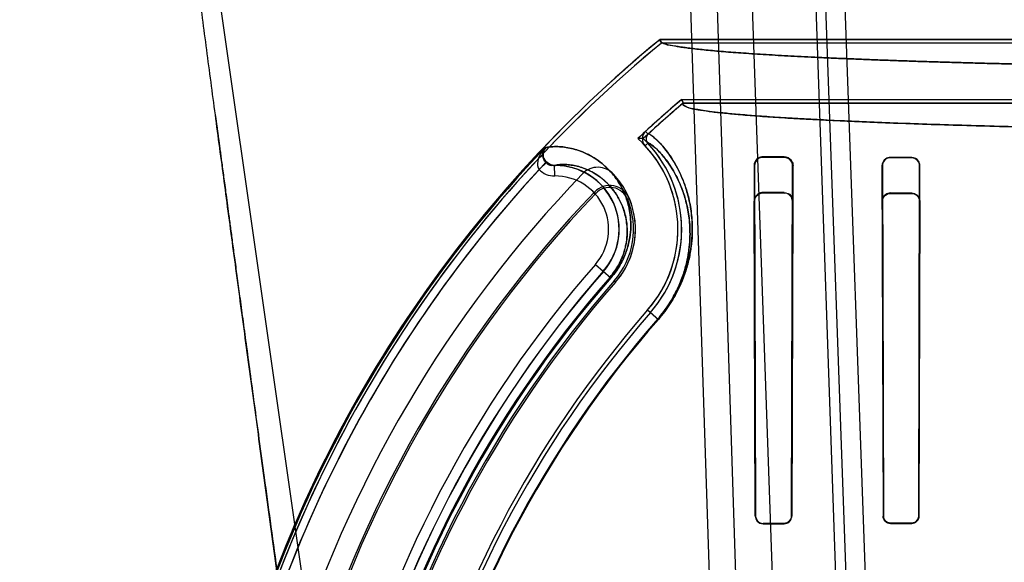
# Model space of a CAD drawing. Header units: millimetres. Extents: x 0 to 297, y 0 to 210.
# Tile 413 of 438: x 241.999 to 242.277, y 159.509 to 159.662. Entities that reach past the tile are written whole.
import ezdxf

# ---------------------------------------------------------------- set-up
doc = ezdxf.new("R2010")
doc.units = ezdxf.units.MM
doc.header["$LTSCALE"] = 16.335
doc.layers.get('0').update_dxf_attribs({"linetype": 'CONTINUOUS'})
for name, color, linetype in [('AXES_REF', 7, 'CONTINUOUS'), ('INTFCLR_1', 7, 'CONTINUOUS'), ('INTFCLR_144815', 7, 'CONTINUOUS'), ('INTFCLR_72935', 7, 'CONTINUOUS')]:
    doc.layers.add(name, color=color, linetype=linetype)

msp = doc.modelspace()

# ---------------------------------------------------------------- linework, layer by layer
at = {"color": 7, "linetype": 'Continuous'}
for centre, radius in [((241.4979109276, 154.8339782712), 5.8174969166), ((241.4979109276, 154.8339782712), 5.817), ((241.4979109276, 154.8339782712), 5.7797484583), ((241.4979109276, 159.8127782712), 0.513)]:
    msp.add_circle(centre, radius, dxfattribs=at)
msp.add_arc((241.4979109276, 154.8339782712), 5.76, 278.2771290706, 261.7228709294, dxfattribs=at)
at = {"layer": 'AXES_REF', "color": 7, "linetype": 'Continuous'}
msp.add_arc((241.4979109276, 154.8339782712), 5.892, 113.0826660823, 66.91733391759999, dxfattribs=at)
at = {"layer": 'AXES_REF', "color": 9, "linetype": 'Continuous'}
msp.add_arc((241.4979109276, 154.8339782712), 5.3067073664, 94.4118118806, 85.5881881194, dxfattribs=at)
at = {"layer": 'INTFCLR_1', "color": 6, "linetype": 'Continuous'}
for p, q in [((242.1803898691, 159.6556109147), (242.1800113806, 159.6566688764)), ((242.3330427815, 159.6566688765), (242.1800113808, 159.6566688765)), ((242.3072020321, 159.6556109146), (242.1803898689, 159.6556109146)), ((242.1861364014, 159.6397158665), (242.1865253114, 159.6386579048)), ((242.1861364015, 159.6397158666), (242.3072020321, 159.6397158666)), ((242.1865253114, 159.6386579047), (242.6336320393, 159.6386579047)), ((242.2065410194, 159.6209390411), (242.2069074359, 159.522023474)), ((242.2066867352, 159.6209390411), (242.2069965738, 159.522023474)), ((242.2150786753, 159.6234489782), (242.2090786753, 159.623479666)), ((242.2150786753, 159.6233095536), (242.2090786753, 159.6233331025)), ((242.2171345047, 159.522023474), (242.2174293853, 159.6209390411)), ((242.2172204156, 159.522023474), (242.2175620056, 159.6209390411)), ((242.2426928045, 159.6209390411), (242.2430004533, 159.522023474)), ((242.2428086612, 159.6209390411), (242.2430812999, 159.522023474)), ((242.2510786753, 159.6233095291), (242.2450786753, 159.6233287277)), ((242.2510786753, 159.6231959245), (242.2450786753, 159.623212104)), ((242.2530565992, 159.522023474), (242.2533207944, 159.6209390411)), ((242.2531354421, 159.522023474), (242.2534309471, 159.6209390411)), ((242.2090786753, 159.519950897), (242.2150786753, 159.5199663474)), ((242.2090786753, 159.5198632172), (242.2150786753, 159.519880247)), ((242.2450786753, 159.5200336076), (242.2510786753, 159.5200452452)), ((242.2450786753, 159.5199537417), (242.2510786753, 159.5199663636))]:
    msp.add_line(p, q, dxfattribs=at)
at = {"layer": 'INTFCLR_1', "color": 9, "linetype": 'Continuous'}
for p, q in [((242.175909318, 159.6306788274), (242.176625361, 159.6299000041)), ((242.1757520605, 159.626626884), (242.176526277, 159.6273479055)), ((242.1475275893, 159.6260909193), (242.147741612, 159.6260909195)), ((242.147972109, 159.6219891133), (242.1458274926, 159.6198961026)), ((242.150225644, 159.6180742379), (242.1501886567, 159.6210735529)), ((242.2065410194, 159.6209390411), (242.2066867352, 159.6209390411)), ((242.2090786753, 159.6233331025), (242.2090786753, 159.623479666)), ((242.2150786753, 159.6234489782), (242.2150786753, 159.6233095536)), ((242.2174293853, 159.6209390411), (242.2175620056, 159.6209390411)), ((242.2426928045, 159.6209390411), (242.2428086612, 159.6209390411)), ((242.2450786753, 159.623212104), (242.2450786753, 159.6233287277)), ((242.2510786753, 159.6233095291), (242.2510786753, 159.6231959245)), ((242.2533207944, 159.6209390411), (242.2534309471, 159.6209390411)), ((242.1617425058, 159.593115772), (242.1660959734, 159.589309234)), ((242.1764815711, 159.5802283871), (242.1795037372, 159.5775858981)), ((242.2069965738, 159.522023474), (242.2069074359, 159.522023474)), ((242.2172204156, 159.522023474), (242.2171345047, 159.522023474)), ((242.2430812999, 159.522023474), (242.2430004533, 159.522023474)), ((242.2531354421, 159.522023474), (242.2530565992, 159.522023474)), ((242.2090786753, 159.5198632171), (242.2090786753, 159.519950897)), ((242.2150786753, 159.5199663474), (242.2150786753, 159.519880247)), ((242.2450786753, 159.5199537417), (242.2450786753, 159.5200336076)), ((242.2510786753, 159.5200452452), (242.2510786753, 159.5199663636))]:
    msp.add_line(p, q, dxfattribs=at)
at = {"layer": 'INTFCLR_1', "color": 6, "linetype": 'Continuous'}
for centre, radius, start, end in [((242.4100786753, 159.3759782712), 0.3629299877, 129.3396669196, 162.9347323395), ((242.4100786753, 159.3759782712), 0.3618720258, 129.3995060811, 162.9347321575), ((242.4100786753, 159.3759782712), 0.3459879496, 130.3349249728, 132.5951472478), ((242.4100786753, 159.3759782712), 0.3449299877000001, 130.3994272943, 132.5951472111), ((242.1778436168, 159.6285747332), 0.002858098, 132.5924038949, 222.9624927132), ((242.1778436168, 159.6285747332), 0.0018001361, 132.5915889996, 222.9624867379), ((242.150411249, 159.603023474), 0.0346305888, 318.8345500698, 42.9669915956), ((242.150411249, 159.603023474), 0.03568855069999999, 318.8345507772, 42.96685853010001), ((242.4100786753, 159.3759782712), 0.3596172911, 137.2913519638, 169.1014109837), ((242.4100786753, 159.3759782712), 0.3498720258, 136.0726226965, 162.934732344), ((242.1624152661, 159.6145381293), 0.006, 42.2957030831, 136.0726218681), ((242.1778436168, 159.6285747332), 0.014858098, 222.2957028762, 222.9661258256), ((242.150411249, 159.603023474), 0.0226305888, 318.8345509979, 42.96699183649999), ((242.4100786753, 159.3759782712), 0.3222993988, 138.8345507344, 166.0686236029), ((242.4100786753, 159.3759782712), 0.3102993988, 138.8345508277, 166.0686237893), ((242.4100786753, 159.3759782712), 0.309241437, 138.8345507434, 166.0686235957)]:
    msp.add_arc(centre, radius, start, end, dxfattribs=at)
at = {"layer": 'INTFCLR_1', "color": 9, "linetype": 'Continuous'}
for centre, radius, start, end in [((242.4100786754, 159.3759782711), 0.3626146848, 136.3898582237, 175.7650415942), ((242.1504112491, 159.603023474), 0.0180514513, 318.8345507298, 90.70656214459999), ((242.1501468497, 159.6241048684), 0.006030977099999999, 224.2570395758, 270.7486548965), ((242.150411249, 159.6030234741), 0.0150519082, 318.8345507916, 90.7064764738), ((242.4100786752, 159.3759782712), 0.3298780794, 138.8345507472, 166.0686236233), ((242.4100786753, 159.3759782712), 0.3268785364, 138.8345507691, 166.0686236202), ((242.4100786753, 159.3759782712), 0.3244156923, 138.8345507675, 166.0686236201), ((242.4100786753, 159.3759782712), 0.3240951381, 138.8345501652, 166.0686229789), ((242.4100786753, 159.3759782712), 0.3064862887, 138.8345507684, 166.0686236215), ((242.4100786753, 159.3759782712), 0.3062848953, 138.8345501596, 166.0686229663)]:
    msp.add_arc(centre, radius, start, end, dxfattribs=at)
at = {"layer": 'INTFCLR_1', "color": 6, "linetype": 'Continuous'}
for points, knots in [([(242.1800113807, 159.6566688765), (242.1796030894, 159.6563342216), (242.1814017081, 159.6551502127), (242.1830189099, 159.6550534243), (242.1851619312, 159.6545764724), (242.1871377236, 159.6543142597), (242.188932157, 159.6540811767), (242.1909105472, 159.6538577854), (242.1930815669, 159.6536338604), (242.195440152, 159.6534128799), (242.1979852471, 159.6531940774), (242.2007143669, 159.6529779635), (242.2036252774, 159.6527646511), (242.206715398, 159.6525543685), (242.2099821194, 159.6523472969), (242.2134225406, 159.6521436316), (242.2170337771, 159.65194355), (242.2208125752, 159.6517472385), (242.2247557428, 159.6515548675), (242.2288597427, 159.6513666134), (242.2331211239, 159.6511826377), (242.2375360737, 159.6510031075), (242.2421008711, 159.6508281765), (242.2468114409, 159.6506580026), (242.2516638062, 159.6504927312), (242.2566536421, 159.650332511), (242.2617767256, 159.6501774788), (242.2670285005, 159.6500277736), (242.2724045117, 159.6498835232), (242.2778999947, 159.6497448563), (242.2835102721, 159.6496118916), (242.2892303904, 159.6494847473), (242.2950554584, 159.6493635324), (242.3009803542, 159.6492483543), (242.3069999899, 159.6491393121), (242.3131090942, 159.6490365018), (242.3193024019, 159.6489400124), (242.3255745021, 159.6488499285), (242.3319199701, 159.6487663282), (242.336174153, 159.6487152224), (242.3383125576, 159.6486907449)], [0, 0, 0, 0, 0.0099543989, 0.0217397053, 0.0383651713, 0.0484940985, 0.0598270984, 0.072356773, 0.08607405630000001, 0.1009684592, 0.1170281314, 0.1342399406, 0.1525898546, 0.172063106, 0.1926418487, 0.2143106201, 0.2370491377, 0.2608396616, 0.2856596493, 0.3114898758, 0.3383060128, 0.3660870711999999, 0.3948069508, 0.4244430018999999, 0.4549675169, 0.4863562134, 0.5185798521, 0.5516126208, 0.5854239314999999, 0.6199864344, 0.6552684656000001, 0.6912410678, 0.7278716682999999, 0.765129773, 0.8029820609, 0.8413965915, 0.8803394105, 0.9197772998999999, 0.9596755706, 1, 1, 1, 1]), ([(242.1865253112, 159.6386579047), (242.1859146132, 159.6381381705), (242.1888895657, 159.6370291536), (242.1908437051, 159.6368010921), (242.1941437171, 159.6362564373), (242.1978406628, 159.6358597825), (242.2023998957, 159.6354181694), (242.2076654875, 159.6350007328), (242.213751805, 159.6345827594), (242.2205463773, 159.6341796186), (242.2280272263, 159.6337906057), (242.2361666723, 159.6334178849), (242.2449327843, 159.6330628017), (242.2542966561, 159.6327265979), (242.2642211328, 159.6324105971), (242.2746705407, 159.6321159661), (242.2855992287, 159.6318439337), (242.2969726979, 159.6315952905), (242.308753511, 159.6313708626), (242.3208961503, 159.6311715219), (242.3333496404, 159.6309980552), (242.3460733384, 159.6308509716), (242.3590279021, 159.6307307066), (242.3721687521, 159.6306376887), (242.3854458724, 159.6305722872), (242.3988056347, 159.6305347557), (242.4121921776, 159.6305251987), (242.4255582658, 159.6305435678), (242.4388597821, 159.6305897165), (242.4520569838, 159.6306634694), (242.4651041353, 159.6307645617), (242.4779554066, 159.6308926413), (242.4905612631, 159.6310472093), (242.5028724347, 159.6312276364), (242.5148429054, 159.6314331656), (242.5264353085, 159.6316630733), (242.5376051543, 159.6319164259), (242.5483138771, 159.6321922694), (242.5585238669, 159.632489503), (242.5682089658, 159.6328073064), (242.5773280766, 159.6331443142), (242.5858541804, 159.6334994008), (242.5937530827, 159.6338710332), (242.6010004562, 159.6342578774), (242.6075676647, 159.634658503), (242.6134274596, 159.6350696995), (242.6184859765, 159.6354867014), (242.6226596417, 159.6358870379), (242.6259313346, 159.6362806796), (242.6283464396, 159.6365893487), (242.6305875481, 159.6370585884), (242.6320222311, 159.6370554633), (242.634019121, 159.6383284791), (242.6336320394, 159.6386579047)], [0, 0, 0, 0, 0.0053634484, 0.0105080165, 0.0174696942, 0.0261292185, 0.0359552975, 0.0479090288, 0.061523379, 0.0767353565, 0.0934392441, 0.111622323, 0.1312314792, 0.1521169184, 0.1742905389, 0.1976424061, 0.222032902, 0.2474069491, 0.2737291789, 0.3008402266, 0.3286309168, 0.35702934, 0.3859452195, 0.4152780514, 0.4449208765, 0.4747470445, 0.504631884, 0.534453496, 0.5641429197, 0.5935963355, 0.6227211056, 0.6514081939, 0.6795531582, 0.7070385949, 0.7337572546, 0.7596264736, 0.7845867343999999, 0.8084831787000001, 0.8312728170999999, 0.8529025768, 0.8732943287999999, 0.8923052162, 0.9099766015, 0.9261822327, 0.9408466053, 0.9539794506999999, 0.9654744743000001, 0.9747786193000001, 0.9820611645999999, 0.9874063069, 0.9913214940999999, 0.99660046, 1, 1, 1, 1]), ([(242.2090786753, 159.623479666), (242.208613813, 159.6234821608), (242.2072977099, 159.6231423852), (242.2065356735, 159.6217626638), (242.2065410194, 159.6209390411)], [0, 0, 0, 0, 0.3607805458, 1, 1, 1, 1]), ([(242.2090786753, 159.6233331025), (242.2086018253, 159.6233350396), (242.2073533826, 159.6229745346), (242.2066830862, 159.6216793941), (242.2066867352, 159.6209390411)], [0, 0, 0, 0, 0.3917578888, 1, 1, 1, 1]), ([(242.2174293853, 159.6209390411), (242.2174315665, 159.6214152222), (242.2170723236, 159.6226468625), (242.2158026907, 159.6233068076), (242.2150786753, 159.6233095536)], [0, 0, 0, 0, 0.3967533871, 1, 1, 1, 1]), ([(242.2450786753, 159.6233287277), (242.2446148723, 159.6233302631), (242.2433722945, 159.6229820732), (242.2426891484, 159.621688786), (242.2426928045, 159.6209390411)], [0, 0, 0, 0, 0.3821861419, 1, 1, 1, 1]), ([(242.2450786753, 159.623212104), (242.2446131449, 159.6232133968), (242.243425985, 159.6228567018), (242.2428058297, 159.6216295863), (242.2428086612, 159.6209390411)], [0, 0, 0, 0, 0.4026805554, 1, 1, 1, 1]), ([(242.2534309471, 159.6209390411), (242.2534330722, 159.6214015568), (242.2530877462, 159.6226306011), (242.2518158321, 159.6233072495), (242.2510786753, 159.6233095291)], [0, 0, 0, 0, 0.3855363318, 1, 1, 1, 1]), ([(242.2533207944, 159.6209390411), (242.2533229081, 159.6214770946), (242.2528885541, 159.6226682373), (242.2516881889, 159.6231943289), (242.2510786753, 159.6231959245)], [0, 0, 0, 0, 0.4688655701, 1, 1, 1, 1]), ([(242.2069074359, 159.522023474), (242.2069085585, 159.5215021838), (242.207337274, 159.5203574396), (242.2084951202, 159.5198615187), (242.2090786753, 159.5198632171)], [0, 0, 0, 0, 0.4718214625, 1, 1, 1, 1]), ([(242.2150786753, 159.5199663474), (242.2155333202, 159.519967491), (242.2166115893, 159.5203290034), (242.2171333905, 159.5214308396), (242.2171345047, 159.522023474)], [0, 0, 0, 0, 0.4341203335, 1, 1, 1, 1]), ([(242.2150786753, 159.519880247), (242.2155687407, 159.5198816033), (242.21669518, 159.5202762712), (242.2172191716, 159.5214218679), (242.2172204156, 159.522023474)], [0, 0, 0, 0, 0.4489132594, 1, 1, 1, 1]), ([(242.2430004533, 159.522023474), (242.2430014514, 159.5215075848), (242.2434307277, 159.5204083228), (242.2445363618, 159.5199525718), (242.2450786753, 159.5199537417)], [0, 0, 0, 0, 0.487514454, 1, 1, 1, 1]), ([(242.2430812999, 159.522023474), (242.2430821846, 159.5215260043), (242.2434964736, 159.5204689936), (242.2445589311, 159.520032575), (242.2450786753, 159.5200336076)], [0, 0, 0, 0, 0.4890511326, 1, 1, 1, 1]), ([(242.2510786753, 159.5200452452), (242.2515437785, 159.5200461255), (242.2525867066, 159.5204238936), (242.253055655, 159.521480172), (242.2530565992, 159.522023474)], [0, 0, 0, 0, 0.4612265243, 1, 1, 1, 1]), ([(242.2531354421, 159.522023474), (242.253134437, 159.5214896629), (242.2526841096, 159.5203962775), (242.2515939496, 159.5199674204), (242.2510786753, 159.5199663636)], [0, 0, 0, 0, 0.5088346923, 1, 1, 1, 1])]:
    msp.add_open_spline(points, degree=3, knots=knots, dxfattribs=at)
at = {"layer": 'INTFCLR_1', "color": 9, "linetype": 'Continuous'}
for points, knots in [([(242.1795037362, 159.5775858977), (242.1801224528, 159.5782935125), (242.1812920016, 159.5797332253), (242.1833363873, 159.5826531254), (242.18500152, 159.5856326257), (242.1862980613, 159.5885881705), (242.187291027, 159.5912682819), (242.188022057, 159.5938662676), (242.1885215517, 159.5963522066), (242.1888637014, 159.5985884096), (242.1890929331, 159.6011978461), (242.1891159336, 159.6041297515), (242.1889400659, 159.6068143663), (242.1886096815, 159.6092766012), (242.1881598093, 159.611534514), (242.1876185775, 159.61360413), (242.1868326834, 159.6160468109), (242.1857409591, 159.6187263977), (242.1842985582, 159.6214982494), (242.1828561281, 159.6237827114), (242.181476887, 159.6256392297), (242.180205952, 159.6271216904), (242.1789014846, 159.6284526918), (242.1777818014, 159.6293984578), (242.1770108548, 159.6298802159), (242.1766885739, 159.6299581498), (242.1766253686, 159.6299000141)], [0, 0, 0, 0, 0.0480979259, 0.09481011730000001, 0.1822851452, 0.2221436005, 0.2598816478, 0.3284684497, 0.3599506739, 0.3895916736, 0.4441913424, 0.4938204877, 0.5394815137, 0.5817432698, 0.6208514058, 0.6572176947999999, 0.6911448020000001, 0.7521016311, 0.8050112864, 0.8508458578, 0.8901774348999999, 0.9233309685, 0.9504633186, 0.9862053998, 0.9956057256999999, 1, 1, 1, 1]), ([(242.1660959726, 159.5893092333), (242.1666515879, 159.5899446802), (242.1676693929, 159.591247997), (242.1689298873, 159.5932832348), (242.1699042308, 159.5952855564), (242.1706209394, 159.5971922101), (242.1711267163, 159.5989897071), (242.1715567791, 159.6011556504), (242.1717836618, 159.6036421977), (242.1716848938, 159.6063790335), (242.1713176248, 159.6088121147), (242.1707541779, 159.6109863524), (242.1698406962, 159.6134976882), (242.1684336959, 159.6162132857), (242.1667127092, 159.61853677), (242.1652555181, 159.6201043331), (242.1638233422, 159.6214439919), (242.1613599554, 159.6233302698), (242.1577688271, 159.6251688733), (242.1541947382, 159.6261007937), (242.1509196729, 159.6264327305), (242.1489986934, 159.626367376), (242.1477416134, 159.6260909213)], [0, 0, 0, 0, 0.047735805, 0.0932897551, 0.135143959, 0.173464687, 0.2083310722, 0.2406239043, 0.2982464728, 0.3490656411, 0.3951458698, 0.4371294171, 0.4758717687, 0.5460934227, 0.6092252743, 0.6387371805, 0.6670423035, 0.720045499, 0.8137424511, 0.893067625, 0.9272102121, 1, 1, 1, 1]), ([(242.1793521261, 159.5777184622), (242.1799400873, 159.5783909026), (242.1810513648, 159.5797590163), (242.1825433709, 159.5818910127), (242.1838286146, 159.5840293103), (242.1849113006, 159.5861342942), (242.1858054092, 159.588175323), (242.1867471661, 159.5907224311), (242.1874397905, 159.5931915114), (242.1879121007, 159.5955538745), (242.188234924, 159.5976786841), (242.1884497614, 159.6001578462), (242.1884678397, 159.6029429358), (242.1882969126, 159.6054926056), (242.1879791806, 159.607830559), (242.1875479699, 159.6099739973), (242.1870300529, 159.6119381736), (242.1862787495, 159.6142557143), (242.1852362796, 159.6167966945), (242.1838588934, 159.6194245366), (242.1824847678, 159.6215856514), (242.1811628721, 159.6233489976), (242.1799681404, 159.6247300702), (242.1786646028, 159.6260509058), (242.177745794, 159.6267547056), (242.1767104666, 159.6275191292), (242.1765262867, 159.627347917)], [0, 0, 0, 0, 0.048135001, 0.09488283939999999, 0.1401184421, 0.1824700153, 0.2223563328, 0.2601195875, 0.3287485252, 0.3602483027, 0.3899046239, 0.4445290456, 0.4941763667, 0.539850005, 0.5821195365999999, 0.6212312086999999, 0.6575973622, 0.6915211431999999, 0.7524634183, 0.8053508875, 0.8511585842, 0.8904615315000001, 0.9235877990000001, 0.9506982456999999, 0.9864488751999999, 1, 1, 1, 1]), ([(242.1475275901, 159.6260909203), (242.1473268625, 159.6258707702), (242.1465810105, 159.6249796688), (242.1459774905, 159.6239594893), (242.1456723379, 159.6231505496)], [0, 0, 0, 0, 0.2562763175, 1, 1, 1, 1]), ([(242.147972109, 159.6219891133), (242.1478019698, 159.6221631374), (242.1472416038, 159.6228429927), (242.1469585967, 159.6237382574), (242.1469405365, 159.6243727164)], [0, 0, 0, 0, 0.2771643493, 1, 1, 1, 1]), ([(242.1456723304, 159.6231505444), (242.1455653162, 159.6228585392), (242.1452517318, 159.6218189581), (242.1453028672, 159.620496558), (242.1458274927, 159.6198961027)], [0, 0, 0, 0, 0.2805935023, 1, 1, 1, 1]), ([(242.1658546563, 159.5895202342), (242.1663353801, 159.590070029), (242.1672156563, 159.5911979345), (242.1683046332, 159.5929597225), (242.1691450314, 159.594693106), (242.1697617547, 159.596343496), (242.170195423, 159.5978990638), (242.1705619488, 159.5997727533), (242.1707507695, 159.6019226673), (242.1706557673, 159.6042871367), (242.1703286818, 159.6063870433), (242.1698323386, 159.6082614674), (242.1690318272, 159.6104232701), (242.1678029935, 159.6127569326), (242.1655647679, 159.6157341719), (242.1624557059, 159.6184377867), (242.1585706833, 159.6203746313), (242.1554966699, 159.6211354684), (242.152760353, 159.6213726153), (242.1511941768, 159.6212945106), (242.1501886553, 159.6210735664)], [0, 0, 0, 0, 0.04818748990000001, 0.09416991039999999, 0.1364134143, 0.175085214, 0.2102652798, 0.2428427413, 0.3009558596, 0.3521861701, 0.3986186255, 0.4409036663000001, 0.4799059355, 0.5505476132, 0.6139945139, 0.7249101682, 0.8187340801, 0.8980024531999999, 0.9320717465, 1, 1, 1, 1])]:
    msp.add_open_spline(points, degree=3, knots=knots, dxfattribs=at)
for points in [[(242.1469405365, 159.6243727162), (242.1468360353, 159.6239181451), (242.146459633, 159.6234841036), (242.1460251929, 159.6233143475)], [(242.1469425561, 159.6243975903), (242.146952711, 159.6249946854), (242.1471550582, 159.6256241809), (242.1475275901, 159.6260909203)], [(242.1469425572, 159.6243975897), (242.1470006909, 159.6248641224), (242.147117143, 159.6253759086), (242.1474404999, 159.6257171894)], [(242.1501886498, 159.6210735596), (242.1493893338, 159.6210623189), (242.1485314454, 159.6214179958), (242.147972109, 159.6219891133)]]:
    msp.add_open_spline(points, degree=3, dxfattribs=at)
at = {"layer": 'INTFCLR_1', "color": 7, "linetype": 'Continuous'}
for points in [[(242.2150786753, 159.6234489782), (242.2155548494, 159.6234465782), (242.2161832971, 159.6234309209), (242.2164454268, 159.623033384)], [(242.2171498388, 159.6223272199), (242.2174155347, 159.6219242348), (242.2175648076, 159.6214217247), (242.2175620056, 159.6209390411)], [(242.2069965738, 159.522023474), (242.2069976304, 159.5214817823), (242.2072444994, 159.5209042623), (242.2076353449, 159.5205292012)], [(242.2076353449, 159.5205292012), (242.2079639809, 159.5202138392), (242.2084221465, 159.519958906), (242.2088776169, 159.5199601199)]]:
    msp.add_open_spline(points, degree=3, dxfattribs=at)
for points, knots in [([(242.2175620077, 159.6209390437), (242.2175700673, 159.6214528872), (242.2171719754, 159.6227568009), (242.2158348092, 159.6234496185), (242.2150786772, 159.6234489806)], [0, 0, 0, 0, 0.4046385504, 1, 1, 1, 1]), ([(242.2069965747, 159.5220234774), (242.2069971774, 159.5215194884), (242.2074133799, 159.5204218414), (242.208522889, 159.5199470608), (242.2090786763, 159.5199509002)], [0, 0, 0, 0, 0.4755559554, 1, 1, 1, 1])]:
    msp.add_open_spline(points, degree=3, knots=knots, dxfattribs=at)
at = {"layer": 'INTFCLR_144815', "color": 9, "linetype": 'Continuous'}
for p, q in [((242.140187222, 159.0763019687), (242.0313803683, 159.8370621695)), ((242.1971064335, 159.411925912), (242.1829772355, 159.8370621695)), ((242.2046071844, 159.4059782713), (242.1907168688, 159.8370621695)), ((242.2000786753, 159.8370621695), (242.215046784, 159.4084455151)), ((242.2331942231, 159.4042235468), (242.2180786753, 159.8370621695)), ((242.2204870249, 159.8370621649), (242.2374427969, 159.3689564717)), ((242.2428053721, 159.3697227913), (242.226242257, 159.8370621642))]:
    msp.add_line(p, q, dxfattribs=at)
at = {"layer": 'INTFCLR_144815', "color": 7, "linetype": 'Continuous'}
for points, knots in [([(242.0818113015, 159.4333639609), (242.0806726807, 159.4416150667), (242.0784312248, 159.4578802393), (242.075139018, 159.4818400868), (242.0719805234, 159.5048975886), (242.0689258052, 159.5272697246), (242.0659452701, 159.5491749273), (242.0630253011, 159.5707182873), (242.0602112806, 159.5915688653), (242.0575347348, 159.6114936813), (242.0549829, 159.6305872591), (242.0525323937, 159.6490274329), (242.0501815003, 159.6668334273), (242.0479761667, 159.6836609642), (242.0459530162, 159.6992262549), (242.044158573, 159.7131575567), (242.0425711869, 159.7256011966), (242.0411936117, 159.7365110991), (242.0399789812, 159.7462362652), (242.0389118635, 159.7548785), (242.0379700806, 159.7625999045), (242.0371508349, 159.7694041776), (242.0364220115, 159.7755371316), (242.0357740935, 159.7810661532), (242.035193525, 159.7860971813), (242.0346953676, 159.7904814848), (242.0342465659, 159.7944945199), (242.0338398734, 159.7981949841), (242.0334746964, 159.8015821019), (242.0331572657, 159.8045844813), (242.0328713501, 159.8073445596), (242.0326130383, 159.8098951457), (242.0323843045, 159.8122097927), (242.0321819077, 159.8143100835), (242.0320011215, 159.816237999), (242.031839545, 159.8180142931), (242.031694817, 159.8196567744), (242.0315661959, 159.8211688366), (242.0314519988, 159.8225661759), (242.0313563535, 159.8237864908), (242.0312472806, 159.8252400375), (242.0311334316, 159.8268713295), (242.031027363, 159.8285965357), (242.0309439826, 159.8301971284), (242.0308843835, 159.8316181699), (242.0308565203, 159.8329864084), (242.0308338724, 159.8342430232), (242.0309536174, 159.8354123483), (242.0308072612, 159.8371041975), (242.0313803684, 159.8370621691)], [0, 0, 0, 0, 0.06138757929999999, 0.1210085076, 0.1782451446, 0.2329101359, 0.2874228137, 0.3411758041, 0.3931381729, 0.4424864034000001, 0.4893422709, 0.5351105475, 0.5795866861, 0.6217126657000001, 0.6601913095, 0.6952690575, 0.7252356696, 0.7526450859, 0.7763143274, 0.7974677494, 0.8168227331, 0.8336433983, 0.8479779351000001, 0.8623411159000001, 0.8746715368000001, 0.8853030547, 0.8948616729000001, 0.9044322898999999, 0.9127399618, 0.9199696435, 0.9266833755, 0.9331907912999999, 0.9388638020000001, 0.9438255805, 0.9487417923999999, 0.9531350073, 0.9569710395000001, 0.9608938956, 0.9643192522, 0.9673038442, 0.9699153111, 0.9750619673, 0.9793567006, 0.9826508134, 0.9868840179, 0.9897998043, 0.9928459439, 0.9957648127, 1, 1, 1, 1]), ([(242.0543781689, 159.6351031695), (242.0544381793, 159.6346524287), (242.05456232, 159.6337204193), (242.0547331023, 159.6324387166), (242.0549040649, 159.6311561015), (242.055060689, 159.6299814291), (242.0552269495, 159.6287348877), (242.0554011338, 159.627429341), (242.0555995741, 159.6259425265), (242.0558158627, 159.62432265), (242.0560518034, 159.6225563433), (242.0563158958, 159.6205802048), (242.0566054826, 159.6184144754), (242.0569249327, 159.6160267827), (242.0572793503, 159.6133793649), (242.0576759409, 159.6104190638), (242.0581214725, 159.607096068), (242.0586113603, 159.6034454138), (242.0591621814, 159.5993446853), (242.0597760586, 159.5947794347), (242.0604657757, 159.5896562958), (242.0612389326, 159.5839212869), (242.0621019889, 159.5775281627), (242.0630654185, 159.5704014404), (242.06415036, 159.562388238), (242.0653664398, 159.5534214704), (242.0667189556, 159.5434664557), (242.0682191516, 159.5324443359), (242.0698877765, 159.5202067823), (242.0717556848, 159.5065345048), (242.0738501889, 159.4912355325), (242.0762166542, 159.4739876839), (242.0788987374, 159.4544859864), (242.0808008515, 159.4406838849), (242.0818113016, 159.4333639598)], [0, 0, 0, 0, 0.0067002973, 0.0138545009, 0.0190528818, 0.0257668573, 0.0313165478, 0.0375834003, 0.0451746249, 0.0534191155, 0.0616642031, 0.0714324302, 0.08279650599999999, 0.09386036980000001, 0.1069287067, 0.1221543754, 0.1378702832, 0.1563313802, 0.176429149, 0.1988374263, 0.2242060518, 0.2525999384, 0.2841075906, 0.3192636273, 0.3585678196, 0.4032599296, 0.4525990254, 0.5066031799, 0.5671689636, 0.6345886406, 0.7099364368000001, 0.7947030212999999, 0.8911176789, 1, 1, 1, 1])]:
    msp.add_open_spline(points, degree=3, knots=knots, dxfattribs=at)
at = {"layer": 'INTFCLR_72935', "color": 6, "linetype": 'Continuous'}
for p, q in [((242.1800113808, 159.6566688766), (242.180389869, 159.6556109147)), ((242.1800113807, 159.6566688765), (242.3330427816, 159.6566688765)), ((242.3301788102, 159.6556109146), (242.1803898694, 159.6556109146)), ((242.1865253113, 159.6386579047), (242.1861364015, 159.6397158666)), ((242.1861364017, 159.639715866), (242.3301788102, 159.639715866)), ((242.6336320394, 159.6386579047), (242.1865253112, 159.6386579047)), ((242.1499764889, 159.621023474), (242.150411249, 159.6210234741)), ((242.2150786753, 159.6133845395), (242.2090786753, 159.613411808)), ((242.2090786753, 159.6132788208), (242.2150786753, 159.6132569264)), ((242.2510786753, 159.6132569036), (242.2450786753, 159.613274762)), ((242.2450786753, 159.6131652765), (242.2510786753, 159.6131499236)), ((242.2069074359, 159.522023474), (242.206600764, 159.6109319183)), ((242.2069965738, 159.522023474), (242.2067332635, 159.6109319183)), ((242.2173859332, 159.6109319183), (242.2171345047, 159.522023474)), ((242.2175083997, 159.6109319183), (242.2172204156, 159.522023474)), ((242.2427388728, 159.6109319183), (242.2430004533, 159.522023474)), ((242.2430812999, 159.522023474), (242.2428478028, 159.6109319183)), ((242.2532832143, 159.6109319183), (242.2530565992, 159.522023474)), ((242.2533873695, 159.6109319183), (242.2531354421, 159.522023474)), ((242.2150786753, 159.5199663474), (242.2090786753, 159.519950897)), ((242.2090786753, 159.5198632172), (242.2150786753, 159.519880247)), ((242.2510786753, 159.5200452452), (242.2450786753, 159.5200336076)), ((242.2450786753, 159.5199537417), (242.2510786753, 159.5199663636))]:
    msp.add_line(p, q, dxfattribs=at)
at = {"layer": 'INTFCLR_72935', "color": 9, "linetype": 'Continuous'}
for p, q in [((242.1475275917, 159.626090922), (242.1477416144, 159.626090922)), ((242.1499000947, 159.621023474), (242.1499764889, 159.621023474)), ((242.1614415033, 159.6135230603), (242.1618210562, 159.6131604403)), ((242.2090786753, 159.613411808), (242.2090786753, 159.6132788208)), ((242.2150786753, 159.6132569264), (242.2150786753, 159.6133845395)), ((242.2450786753, 159.613274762), (242.2450786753, 159.6131652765)), ((242.2510786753, 159.6131499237), (242.2510786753, 159.6132569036)), ((242.1713244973, 159.6116709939), (242.1708394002, 159.6114704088)), ((242.2067332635, 159.6109319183), (242.206600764, 159.6109319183)), ((242.2175083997, 159.6109319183), (242.2173859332, 159.6109319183)), ((242.2428478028, 159.6109319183), (242.2427388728, 159.6109319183)), ((242.2533873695, 159.6109319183), (242.2532832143, 159.6109319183)), ((242.1639618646, 159.591175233), (242.1660959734, 159.589309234)), ((242.1674478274, 159.5881272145), (242.1670526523, 159.5884727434)), ((242.176481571, 159.580228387), (242.1795037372, 159.5775858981)), ((242.2069074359, 159.522023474), (242.2069965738, 159.522023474)), ((242.2171345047, 159.522023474), (242.2172204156, 159.522023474)), ((242.2430004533, 159.522023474), (242.2430812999, 159.522023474)), ((242.2530565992, 159.522023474), (242.2531354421, 159.522023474)), ((242.2090786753, 159.519950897), (242.2090786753, 159.5198632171)), ((242.2150786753, 159.519880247), (242.2150786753, 159.5199663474)), ((242.2450786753, 159.5200336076), (242.2450786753, 159.5199537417)), ((242.2510786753, 159.5199663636), (242.2510786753, 159.5200452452))]:
    msp.add_line(p, q, dxfattribs=at)
at = {"layer": 'INTFCLR_72935', "color": 7, "linetype": 'Continuous'}
msp.add_lwpolyline([(242.2450786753, 159.5200336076), (242.244992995, 159.5200352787), (242.2449068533, 159.520040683), (242.2448204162, 159.5200498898), (242.24473396, 159.5200629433), (242.2446475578, 159.5200799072), (242.244561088, 159.5201009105), (242.2444746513, 159.5201260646), (242.2443885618, 159.5201554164), (242.2443030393, 159.5201890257)], dxfattribs=at)
at = {"layer": 'INTFCLR_72935', "color": 6, "linetype": 'Continuous'}
for centre, radius, start, end in [((242.4100786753, 159.3759782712), 0.3629299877, 129.3396668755, 163.0859256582), ((242.4100786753, 159.3759782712), 0.3618720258, 129.3995060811, 163.1406710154), ((242.4100786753, 159.3759782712), 0.3459879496, 130.3349249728, 133.0911961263), ((242.4100786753, 159.3759782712), 0.3449299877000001, 130.3994273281, 132.9037340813), ((242.1743199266, 159.5412335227), 0.08741052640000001, 89.38302426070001, 90.3978284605), ((242.150411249, 159.603023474), 0.0346305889, 318.8345500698, 47.7113284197), ((242.150411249, 159.603023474), 0.03568855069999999, 318.8345507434, 45.8691424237), ((242.4100786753, 159.3759782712), 0.3596172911, 136.8471002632, 169.5793628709), ((242.150411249, 159.603023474), 0.018, 318.8345507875, 90.00000010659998), ((242.1657798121, 159.6093782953), 0.006, 22.4648507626, 136.306989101), ((242.4100786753, 159.3759782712), 0.3438720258, 136.3069930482, 164.1119135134), ((242.4100786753, 159.3759782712), 0.3433470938, 136.3069931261, 164.1414215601), ((242.1657798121, 159.6093782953), 0.005475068, 22.4648411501, 136.3069936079), ((242.150411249, 159.603023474), 0.0221056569, 318.834550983, 22.4648411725), ((242.150411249, 159.603023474), 0.0226305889, 318.8345497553, 22.4648437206), ((242.4100786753, 159.3759782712), 0.3269299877, 138.8345507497, 166.0686236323), ((242.4100786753, 159.3759782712), 0.3228243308, 138.8345507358, 166.0686236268), ((242.4100786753, 159.3759782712), 0.3222993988, 138.8345508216, 166.0686234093), ((242.4100786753, 159.3759782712), 0.3102993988, 138.8345508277, 166.0686237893), ((242.4100786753, 159.3759782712), 0.309241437, 138.8345507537, 166.068623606)]:
    msp.add_arc(centre, radius, start, end, dxfattribs=at)
at = {"layer": 'INTFCLR_72935', "color": 9, "linetype": 'Continuous'}
for centre, radius, start, end in [((242.4100786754, 159.3759782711), 0.3626146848, 136.3898582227, 175.7650415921), ((242.4100786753, 159.3759782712), 0.3244156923, 138.8345507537, 166.068623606), ((242.4100786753, 159.3759782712), 0.3240951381, 138.834550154, 166.0686229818), ((242.4100786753, 159.3759782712), 0.3064862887, 138.8345507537, 166.068623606), ((242.4100786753, 159.3759782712), 0.3062848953, 138.8345501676, 166.0686229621)]:
    msp.add_arc(centre, radius, start, end, dxfattribs=at)
at = {"layer": 'INTFCLR_72935', "color": 6, "linetype": 'Continuous'}
for points, knots in [([(242.3383125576, 159.6486907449), (242.3361741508, 159.6487152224), (242.3319199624, 159.6487663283), (242.3255744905, 159.6488499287), (242.3193023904, 159.6489400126), (242.3131090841, 159.649036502), (242.3069999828, 159.6491393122), (242.300980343, 159.6492483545), (242.2950554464, 159.6493635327), (242.2892303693, 159.6494847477), (242.283510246, 159.6496118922), (242.2778999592, 159.6497448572), (242.2724044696, 159.6498835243), (242.2670284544, 159.6500277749), (242.2617766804, 159.6501774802), (242.2566536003, 159.6503325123), (242.2516637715, 159.6504927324), (242.2468114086, 159.6506580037), (242.2421008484, 159.6508281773), (242.2375360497, 159.6510031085), (242.2331211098, 159.6511826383), (242.228859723, 159.6513666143), (242.2247557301, 159.6515548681), (242.220812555, 159.6517472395), (242.2170337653, 159.6519435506), (242.213422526, 159.6521436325), (242.2099821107, 159.6523472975), (242.2067153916, 159.6525543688), (242.2036252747, 159.6527646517), (242.2007143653, 159.6529779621), (242.1979852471, 159.6531940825), (242.1954401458, 159.6534128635), (242.1930815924, 159.6536339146), (242.1909104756, 159.6538576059), (242.1889324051, 159.6540817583), (242.187136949, 159.6543123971), (242.1855641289, 159.6545292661), (242.1837386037, 159.6548586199), (242.1822769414, 159.6549932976), (242.1794080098, 159.6561743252), (242.1800113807, 159.6566688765)], [0, 0, 0, 0, 0.0403459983, 0.0802656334, 0.1197245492, 0.158688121, 0.1971232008, 0.2349956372, 0.2722737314, 0.3089238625, 0.3449157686, 0.3802166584, 0.4147976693, 0.4486270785, 0.4816774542, 0.5139182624, 0.5453237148, 0.5758644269, 0.6055163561, 0.6342514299, 0.6620474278, 0.6888777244, 0.7147218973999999, 0.7395550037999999, 0.7633583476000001, 0.7861088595, 0.8077892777, 0.8283789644, 0.84786253, 0.866222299, 0.8834432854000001, 0.8995115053, 0.9144138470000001, 0.9281384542, 0.9406748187, 0.9520138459, 0.9621482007, 0.9710725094, 0.985281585, 1, 1, 1, 1]), ([(242.6336320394, 159.6386579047), (242.634242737, 159.6381381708), (242.6312677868, 159.6370291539), (242.6293136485, 159.6368010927), (242.6260136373, 159.6362564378), (242.6223166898, 159.6358597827), (242.6177574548, 159.6354181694), (242.6124918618, 159.6350007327), (242.6064055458, 159.6345827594), (242.5996109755, 159.6341796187), (242.5921301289, 159.633790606), (242.5839906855, 159.6334178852), (242.5752245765, 159.6330628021), (242.5658607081, 159.6327265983), (242.5559362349, 159.6324105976), (242.5454868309, 159.6321159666), (242.5345581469, 159.6318439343), (242.5231846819, 159.6315952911), (242.5114038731, 159.6313708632), (242.4992612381, 159.6311715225), (242.4868077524, 159.6309980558), (242.4740840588, 159.6308509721), (242.4611294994, 159.630730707), (242.4479886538, 159.630637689), (242.4347115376, 159.6305722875), (242.4213517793, 159.6305347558), (242.4079652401, 159.6305251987), (242.3945991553, 159.6305435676), (242.3812976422, 159.6305897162), (242.3681004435, 159.6306634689), (242.3550532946, 159.630764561), (242.3422020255, 159.6308926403), (242.3295961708, 159.6310472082), (242.3172850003, 159.6312276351), (242.3053145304, 159.631433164), (242.2937221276, 159.6316630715), (242.2825522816, 159.6319164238), (242.2718435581, 159.6321922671), (242.261633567, 159.6324895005), (242.2519484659, 159.6328073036), (242.2428293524, 159.6331443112), (242.2343032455, 159.6334993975), (242.2264043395, 159.6338710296), (242.2191569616, 159.6342578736), (242.2125897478, 159.6346584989), (242.2067299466, 159.6350696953), (242.2016714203, 159.6354866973), (242.1974977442, 159.6358870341), (242.1942260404, 159.6362806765), (242.1918109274, 159.6365893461), (242.1895698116, 159.6370585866), (242.1881351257, 159.6370554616), (242.1861382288, 159.6383284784), (242.1865253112, 159.6386579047)], [0, 0, 0, 0, 0.0053634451, 0.0105080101, 0.0174696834, 0.0261292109, 0.0359553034, 0.0479090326, 0.0615233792, 0.0767353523, 0.0934392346, 0.1116223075, 0.1312314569, 0.1521168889, 0.1742905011, 0.1976423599, 0.2220328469, 0.2474068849, 0.2737291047, 0.3008401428, 0.3286308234, 0.3570292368, 0.3859451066, 0.4152779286, 0.4449207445, 0.4747469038, 0.504631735, 0.5344533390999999, 0.564142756, 0.5935961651, 0.6227209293, 0.6514080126, 0.679552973, 0.7070384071, 0.7337570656, 0.7596262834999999, 0.7845865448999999, 0.8084829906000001, 0.8312726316, 0.8529023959, 0.8732941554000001, 0.8923050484, 0.9099764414, 0.9261820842, 0.9408464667, 0.9539793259, 0.9654743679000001, 0.9747785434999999, 0.9820611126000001, 0.9874062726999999, 0.9913214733, 0.9966004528, 1, 1, 1, 1]), ([(242.1766253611, 159.6299000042), (242.1762861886, 159.6295881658), (242.1758407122, 159.6286530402), (242.1762118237, 159.627685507), (242.176526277, 159.6273479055)], [0, 0, 0, 0, 0.4996622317, 1, 1, 1, 1]), ([(242.1477266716, 159.6219376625), (242.147373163, 159.622302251), (242.1468319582, 159.6232258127), (242.1467521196, 159.6247879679), (242.1472120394, 159.6257295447), (242.1475275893, 159.6260909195)], [0, 0, 0, 0, 0.3375244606, 0.6811374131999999, 1, 1, 1, 1]), ([(242.2090786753, 159.613411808), (242.2086067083, 159.6134140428), (242.207318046, 159.6130636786), (242.2065964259, 159.6117192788), (242.206600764, 159.6109319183)], [0, 0, 0, 0, 0.3747761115, 1, 1, 1, 1]), ([(242.2067332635, 159.6109319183), (242.2067311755, 159.6114075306), (242.2070924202, 159.6126333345), (242.2083604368, 159.6132815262), (242.2090786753, 159.6132788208)], [0, 0, 0, 0, 0.3983856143, 1, 1, 1, 1]), ([(242.2150786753, 159.6133845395), (242.2155853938, 159.6133823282), (242.2168586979, 159.6129845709), (242.2175120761, 159.611667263), (242.2175083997, 159.6109319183)], [0, 0, 0, 0, 0.4079644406, 1, 1, 1, 1]), ([(242.2173859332, 159.6109319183), (242.2173880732, 159.6114515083), (242.2169794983, 159.612671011), (242.2157394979, 159.6132545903), (242.2150786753, 159.6132569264)], [0, 0, 0, 0, 0.4401771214, 1, 1, 1, 1]), ([(242.2450786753, 159.613274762), (242.2446153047, 159.6132761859), (242.2433951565, 159.6129258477), (242.2427357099, 159.6116590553), (242.2427388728, 159.6109319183)], [0, 0, 0, 0, 0.3892199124, 1, 1, 1, 1]), ([(242.2428478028, 159.6109319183), (242.2428459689, 159.6114233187), (242.243231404, 159.6125974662), (242.2444322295, 159.6131669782), (242.2450786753, 159.6131652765)], [0, 0, 0, 0, 0.4318697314, 1, 1, 1, 1]), ([(242.2510786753, 159.6132569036), (242.2515918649, 159.6132554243), (242.2528076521, 159.6128451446), (242.2533901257, 159.6115993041), (242.2533873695, 159.6109319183)], [0, 0, 0, 0, 0.434693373, 1, 1, 1, 1]), ([(242.2069074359, 159.522023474), (242.2069085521, 159.5215051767), (242.2073338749, 159.520360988), (242.2084921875, 159.5198615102), (242.2090786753, 159.5198632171)], [0, 0, 0, 0, 0.4691381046, 1, 1, 1, 1]), ([(242.2069965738, 159.522023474), (242.2069975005, 159.5215467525), (242.207382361, 159.5204530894), (242.2084962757, 159.5199493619), (242.2090786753, 159.519950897)], [0, 0, 0, 0, 0.4501100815, 1, 1, 1, 1]), ([(242.2171345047, 159.522023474), (242.2171335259, 159.5215028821), (242.2166987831, 159.5204120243), (242.2156069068, 159.5199676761), (242.2150786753, 159.5199663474)], [0, 0, 0, 0, 0.4963576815, 1, 1, 1, 1]), ([(242.2150786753, 159.519880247), (242.2155563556, 159.519881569), (242.21668036, 159.5202627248), (242.217219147, 159.521409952), (242.2172204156, 159.522023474)], [0, 0, 0, 0, 0.43775636, 1, 1, 1, 1]), ([(242.2450786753, 159.5199537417), (242.244579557, 159.519952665), (242.2434816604, 159.5203582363), (242.2430015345, 159.5214646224), (242.2430004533, 159.522023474)], [0, 0, 0, 0, 0.4717699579, 1, 1, 1, 1]), ([(242.2530565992, 159.522023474), (242.2530557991, 159.5215631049), (242.2526834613, 159.520521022), (242.2516265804, 159.5200462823), (242.2510786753, 159.5200452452)], [0, 0, 0, 0, 0.4565911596, 1, 1, 1, 1]), ([(242.2510786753, 159.5199663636), (242.2516188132, 159.5199674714), (242.2527131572, 159.5204254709), (242.2531344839, 159.5215145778), (242.2531354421, 159.522023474)], [0, 0, 0, 0, 0.5148907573, 1, 1, 1, 1])]:
    msp.add_open_spline(points, degree=3, knots=knots, dxfattribs=at)
at = {"layer": 'INTFCLR_72935', "color": 9, "linetype": 'Continuous'}
for points, knots in [([(242.1766253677, 159.6299000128), (242.1768159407, 159.6300752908), (242.1778757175, 159.6292572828), (242.1788278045, 159.6285326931), (242.1801851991, 159.6271429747), (242.1814410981, 159.6256841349), (242.1828344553, 159.6238153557), (242.1842805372, 159.6215295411), (242.1857230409, 159.6187642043), (242.1870781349, 159.6154506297), (242.1880072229, 159.6122738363), (242.1885913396, 159.6093852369), (242.1889288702, 159.6069261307), (242.1891128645, 159.6042382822), (242.1890979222, 159.6012998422), (242.188874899, 159.5986840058), (242.1885374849, 159.5964425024), (242.1880439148, 159.593956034), (242.1873201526, 159.5913600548), (242.1863324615, 159.588672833), (242.1853897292, 159.5865106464), (242.1842447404, 159.5842777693), (242.1828851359, 159.5820105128), (242.1813058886, 159.5797506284), (242.1801266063, 159.578298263), (242.1795037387, 159.5775859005)], [0, 0, 0, 0, 0.013253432, 0.048452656, 0.0753968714, 0.1085840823, 0.1481676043, 0.1941727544, 0.2470363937, 0.3075645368, 0.3771545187, 0.4160793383, 0.4583399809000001, 0.5041145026, 0.5538701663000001, 0.6086100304, 0.6383265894, 0.669862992, 0.7383304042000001, 0.7759793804, 0.8163493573, 0.8589897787, 0.9043377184, 0.9515633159, 1, 1, 1, 1]), ([(242.1477416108, 159.6260909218), (242.1490033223, 159.6263684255), (242.1509321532, 159.6264330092), (242.1542174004, 159.6260968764), (242.1577937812, 159.6251593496), (242.1613797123, 159.6233172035), (242.1642482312, 159.6211170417), (242.1660179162, 159.619337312), (242.1673599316, 159.6176635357), (242.1683390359, 159.616231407), (242.169249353, 159.6146404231), (242.1700703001, 159.6128752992), (242.1707754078, 159.6109181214), (242.1713309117, 159.6087444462), (242.1716906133, 159.6063142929), (242.1717820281, 159.6035784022), (242.1715475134, 159.6010899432), (242.1711116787, 159.5989282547), (242.1706034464, 159.597140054), (242.1698856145, 159.5952431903), (242.1689125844, 159.5932527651), (242.1676574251, 159.5912320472), (242.1666467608, 159.5899391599), (242.1660959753, 159.5893092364)], [0, 0, 0, 0, 0.0730531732, 0.1073498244, 0.1868414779, 0.2804043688, 0.3331762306, 0.3908007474, 0.4218128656, 0.4544020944, 0.488798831, 0.5253519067, 0.5643462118, 0.6062708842, 0.6520145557, 0.7029952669, 0.7607118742, 0.7928845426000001, 0.8275973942, 0.8657178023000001, 0.9074244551, 0.9526824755, 1, 1, 1, 1]), ([(242.1765262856, 159.6273479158), (242.1767079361, 159.6275167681), (242.1777292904, 159.6267692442), (242.1786386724, 159.6260733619), (242.1799352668, 159.6247657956), (242.1811332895, 159.6233860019), (242.1824625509, 159.6216184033), (242.1838422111, 159.6194535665), (242.1852189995, 159.6168327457), (242.1865132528, 159.6136901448), (242.1874017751, 159.610675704), (242.1879615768, 159.607933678), (242.1882904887, 159.6055673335), (242.1884046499, 159.6039041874), (242.188432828, 159.6030234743)], [0, 0, 0, 0, 0.0264300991, 0.09603534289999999, 0.1492597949, 0.2148151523, 0.2930125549, 0.3839088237, 0.4883734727, 0.608005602, 0.7455737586, 0.82253272, 0.9060948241, 1, 1, 1, 1]), ([(242.147741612, 159.6260909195), (242.1473886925, 159.6257184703), (242.1468843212, 159.6247972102), (242.1468978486, 159.6232890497), (242.1477179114, 159.6216565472), (242.1490770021, 159.6210234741), (242.1499121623, 159.6210234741)], [0, 0, 0, 0, 0.2243353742, 0.4354170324, 0.6348541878, 1, 1, 1, 1]), ([(242.1499764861, 159.6210234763), (242.1510479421, 159.6212953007), (242.1527003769, 159.6213777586), (242.1555157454, 159.6211330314), (242.1585917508, 159.6203670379), (242.1616848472, 159.6188183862), (242.1641669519, 159.6169505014), (242.1657021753, 159.6154319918), (242.1668686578, 159.613999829), (242.1677211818, 159.6127720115), (242.168515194, 159.6114058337), (242.1692328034, 159.609887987), (242.1698510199, 159.6082025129), (242.1704486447, 159.6059149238), (242.1706588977, 159.6041492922), (242.1706941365, 159.6030234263)], [0, 0, 0, 0, 0.1069115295, 0.157080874, 0.2735289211, 0.4108740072, 0.4884618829, 0.5732717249, 0.6189493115, 0.666973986, 0.7176874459, 0.7716065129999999, 0.8291542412, 0.8910556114, 1, 1, 1, 1]), ([(242.1706941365, 159.6030234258), (242.1707326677, 159.6017923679), (242.1706223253, 159.6000582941), (242.170182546, 159.5978459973), (242.1697467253, 159.5962983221), (242.1691289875, 159.5946564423), (242.1682896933, 159.5929333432), (242.1672053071, 159.5911841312), (242.166331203, 159.5900652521), (242.1658546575, 159.5895202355)], [0, 0, 0, 0, 0.2517712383, 0.3523316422, 0.4608512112, 0.5800427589, 0.7104653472, 0.8520080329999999, 1, 1, 1, 1]), ([(242.188432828, 159.6030234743), (242.1884613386, 159.6021323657), (242.1884517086, 159.6002229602), (242.1882454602, 159.5977695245), (242.1879271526, 159.5956396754), (242.1874604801, 159.5932768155), (242.1867747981, 159.5908096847), (242.1858380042, 159.588255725), (242.1849433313, 159.5862006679), (242.1838562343, 159.5840784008), (242.1825649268, 159.5819234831), (242.1810646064, 159.5797756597), (242.1799440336, 159.578395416), (242.1793521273, 159.5777184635)], [0, 0, 0, 0, 0.0971942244, 0.2079456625, 0.2680729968, 0.3318851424, 0.4704330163, 0.5466220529, 0.6283200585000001, 0.7146151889, 0.8063917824, 0.9019699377, 1, 1, 1, 1])]:
    msp.add_open_spline(points, degree=3, knots=knots, dxfattribs=at)
at = {"layer": 'INTFCLR_72935', "color": 6, "linetype": 'Continuous'}
msp.add_open_spline([(242.1477266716, 159.6219376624), (242.1481530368, 159.6214979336), (242.1487351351, 159.6210723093), (242.149347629, 159.6210723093)], degree=3, dxfattribs=at)
at = {"layer": 'INTFCLR_72935', "color": 7, "linetype": 'Continuous'}
for points in [[(242.2510786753, 159.6131499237), (242.2515355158, 159.6131487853), (242.2520686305, 159.6130554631), (242.2523805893, 159.6127217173)], [(242.2526876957, 159.6124490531), (242.2530586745, 159.6120521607), (242.2532852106, 159.6114751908), (242.2532832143, 159.6109319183)], [(242.2443030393, 159.5201890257), (242.2438318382, 159.520386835), (242.2432272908, 159.5207694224), (242.2432263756, 159.5212804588)]]:
    msp.add_open_spline(points, degree=3, dxfattribs=at)
for points, knots in [([(242.2510786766, 159.6131499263), (242.2515976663, 159.6131536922), (242.2527620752, 159.6127222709), (242.2532895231, 159.6115406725), (242.2532832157, 159.6109319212)], [0, 0, 0, 0, 0.4601961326, 1, 1, 1, 1]), ([(242.2450786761, 159.520033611), (242.2445722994, 159.5200322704), (242.2435134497, 159.5204534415), (242.243079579, 159.5215126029), (242.2430813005, 159.5220234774)], [0, 0, 0, 0, 0.4977886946, 1, 1, 1, 1])]:
    msp.add_open_spline(points, degree=3, knots=knots, dxfattribs=at)

doc.saveas('drawing.dxf')
